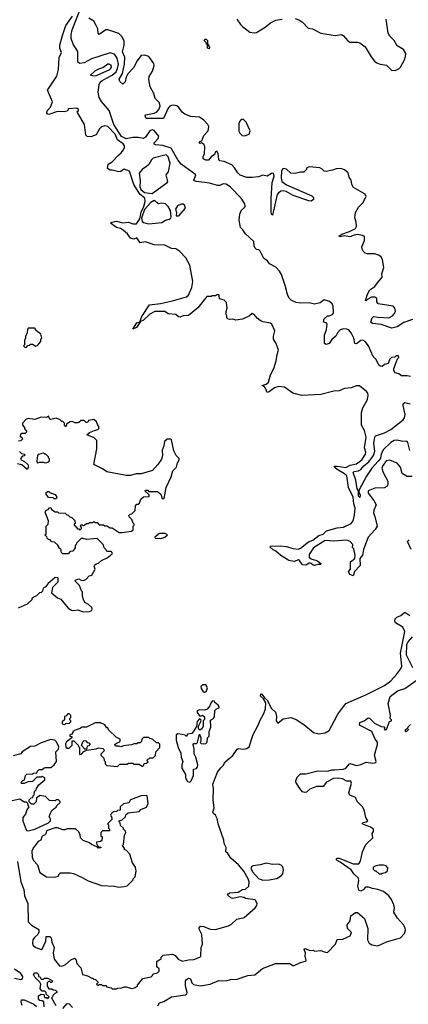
# Model space of a CAD drawing. Extents: x 2386423 to 2568864, y 578392 to 761999.
# Tile 347 of 454: x 2524965 to 2528577, y 653806 to 662970. Entities that reach past the tile are written whole.
import ezdxf

# ---------------------------------------------------------------- set-up
doc = ezdxf.new("R2010")
doc.units = 0

msp = doc.modelspace()

# ---------------------------------------------------------------- linework, layer by layer
at = {"layer": '0CON05XD'}
for points in [[(2525361.7, 662821.7), (2525393.6, 662916.4), (2525455, 663002.5)], [(2528597.7, 659647.7), (2528565, 659656.7), (2528515, 659656.7), (2528490, 659675), (2528455, 659682.5), (2528442.5, 659705), (2528443.3, 659725), (2528457.5, 659765), (2528477.5, 659812.5), (2528490, 659825), (2528485, 659840), (2528465, 659840), (2528451.7, 659828.3), (2528420, 659825), (2528405, 659810), (2528388.8, 659771.2), (2528355, 659760), (2528335, 659743.3), (2528315, 659743.8), (2528302, 659755), (2528276.8, 659806.8), (2528250, 659835), (2528205.7, 659935.7), (2528176.2, 659975), (2528155, 659985.8), (2528135, 659984), (2528095, 659954), (2528080, 659955), (2528071.4, 660005), (2528045.5, 660055.5), (2528025, 660082), (2528005, 660089.2), (2527975, 660094), (2527945, 660084), (2527918.6, 660055), (2527904, 660025), (2527865, 659992), (2527842.5, 659957.5), (2527815, 659948), (2527797.5, 659955), (2527798, 660035), (2527816, 660085), (2527822.5, 660135), (2527815, 660147.5), (2527790, 660155), (2527793.8, 660185), (2527825, 660212.5), (2527845, 660212.5), (2527875, 660230), (2527882.5, 660245), (2527877.5, 660305), (2527870, 660325), (2527845, 660347.5), (2527795, 660362.5), (2527757.5, 660335), (2527705, 660323.8), (2527655, 660334), (2527575, 660331.2), (2527535, 660336.7), (2527488.3, 660358.3), (2527469.5, 660379.5), (2527452.7, 660412.7), (2527431.2, 660495), (2527397.3, 660597.3), (2527380.5, 660630.5), (2527345, 660666.7), (2527287, 660697), (2527267.5, 660725), (2527235, 660747.5), (2527200, 660815), (2527187, 660827), (2527165, 660832.5), (2527153.3, 660845), (2527143.3, 660865), (2527142.5, 660905), (2527065, 660976.7), (2527040, 661015), (2527016.7, 661036.7), (2527005.4, 661104.6), (2527010.3, 661159.7), (2527023.3, 661195), (2527056.4, 661223.6), (2527060, 661235), (2527057.5, 661255), (2527025, 661307.5), (2526925, 661411.2), (2526885, 661440), (2526855, 661442.5), (2526825, 661428), (2526805, 661425.7), (2526729.5, 661449.5), (2526685.5, 661455.5), (2526605, 661463.1), (2526584.1, 661474.1), (2526602.5, 661525), (2526465, 661625.6), (2526435, 661665.7), (2526373.7, 661773.7), (2526295, 661799.5), (2526230, 661805), (2526215, 661812.5), (2526216.2, 661825), (2526252.5, 661865), (2526257.5, 661885), (2526215, 661939.2), (2526195, 661945.7), (2526175, 661935.8), (2526135, 661876.9), (2526115, 661863.2), (2526065, 661872.8), (2526015, 661873.8), (2525955, 661862.1), (2525911.3, 661881.3), (2525840, 661995), (2525795.7, 662125), (2525725, 662207.5), (2525702.5, 662245), (2525694.7, 662295), (2525702.5, 662367.5), (2525712.5, 662387.5), (2525731.5, 662405), (2525825.9, 662454.1), (2525860.6, 662485), (2525874.3, 662515), (2525881.9, 662555), (2525872.2, 662612.2), (2525845, 662647.6), (2525805, 662660), (2525633.1, 662606.9), (2525565, 662567.9), (2525522.5, 662562.5), (2525505.8, 662575), (2525505.4, 662675), (2525461.2, 662741.2), (2525443.8, 662795), (2525443, 662833), (2525452.3, 662875), (2525527.5, 663065)], [(2527312.2, 661455), (2527330, 661515), (2527325, 661542.5), (2527305, 661538), (2527265.5, 661514.5), (2527225, 661522.7), (2527185, 661506.2), (2527125, 661499.6), (2527075, 661500), (2527015, 661522.9), (2526991.4, 661545), (2526962.6, 661592.6), (2526938, 661618), (2526865, 661650.8), (2526825, 661656.2), (2526817.3, 661667.3), (2526810, 661725), (2526796.4, 661746.4), (2526785, 661740), (2526776.7, 661715), (2526745, 661694), (2526718.3, 661661.7), (2526695, 661663.8), (2526670, 661675), (2526670, 661695), (2526682.9, 661725), (2526685, 661787.5), (2526675, 661810), (2526665, 661817.5), (2526655, 661822.5), (2526638.3, 661818.3), (2526632.5, 661825), (2526640, 661835), (2526658.8, 661841.2), (2526676.8, 661893.2), (2526716.7, 661935), (2526723.3, 661975), (2526713.3, 661995), (2526676.7, 662035), (2526635, 662062), (2526555, 662068.5), (2526500.4, 662090.4), (2526475, 662109.5), (2526445, 662153.5), (2526425, 662168), (2526395.3, 662175.3), (2526375, 662172.5), (2526360, 662165), (2526345, 662146.9), (2526301.2, 662048.8), (2526145, 662050), (2526137.5, 662055), (2526130, 662075), (2526137.5, 662085), (2526215, 662101.1), (2526235, 662110.6), (2526256.6, 662133.4), (2526270.5, 662165), (2526263.1, 662195), (2526224.3, 662235), (2526212.1, 662282.1), (2526178.8, 662345), (2526165.6, 662414.4), (2526169.7, 662440.3), (2526199.5, 662490.5), (2526214.3, 662544.3), (2526213.2, 662563.2), (2526165, 662625.8), (2526125, 662641.1), (2526095, 662637.1), (2526053.1, 662585), (2526025.7, 662524.3), (2525971.2, 662465), (2525954.2, 662435.8), (2525945, 662392.5), (2525925, 662370), (2525896.7, 662395), (2525888.8, 662415), (2525920.5, 662469.5), (2525940.5, 662555), (2525941.7, 662621.7), (2525919.3, 662670.7), (2525935.9, 662734.1), (2525935.8, 662774.2), (2525914.2, 662814.2), (2525885, 662840), (2525785, 662876.9), (2525765, 662874.3), (2525702.5, 662832.5), (2525693.8, 662843.8), (2525692, 662885), (2525677, 662917), (2525652.5, 662955), (2525607.5, 662985)], [(2526984.2, 662975), (2527018.6, 662925), (2527035.8, 662905), (2527105, 662853.8), (2527145, 662847.1), (2527165, 662852.1), (2527245, 662901.1), (2527295, 662939.7), (2527345, 662964.7), (2527405, 662973.5)], [(2527525, 662979.7), (2527558.8, 662968.8), (2527589.9, 662949.9), (2527645, 662891.6), (2527685, 662883.3), (2527764.8, 662844.8), (2527897, 662823), (2527955, 662832.1), (2527972.5, 662822.5), (2528015, 662774), (2528035, 662760.3), (2528105, 662761.6), (2528125, 662755.3), (2528177.1, 662717.1), (2528232.8, 662622.8), (2528263.8, 662583.8), (2528285, 662567.4), (2528315, 662555.2), (2528375.2, 662545.2), (2528421.4, 662501.4), (2528455, 662496.1), (2528488.3, 662511.7), (2528505, 662527.8), (2528542.5, 662595), (2528551.9, 662628.1), (2528552.6, 662655), (2528531.4, 662691.4), (2528473.3, 662725), (2528446.1, 662776.1), (2528405, 662816.5), (2528389.4, 662845), (2528371.5, 662975)], [(2528612.6, 658717.4), (2528565, 658718.5), (2528520, 658745), (2528504.3, 658805), (2528475, 658843.8), (2528405, 658870), (2528372.5, 658865), (2528337.5, 658815), (2528332.5, 658795), (2528343.8, 658755), (2528386.7, 658675), (2528386.1, 658643.9), (2528377.5, 658625), (2528355, 658613.3), (2528265, 658610), (2528202.5, 658585), (2528205, 658562.5), (2528257.5, 658495), (2528277.5, 658455), (2528257.5, 658405), (2528253.6, 658376.4), (2528266.7, 658345), (2528287.5, 658255), (2528267.5, 658225), (2528203.3, 658155), (2528160.7, 658039.3), (2528152.5, 657985), (2528127.5, 657955), (2528130.7, 657889.3), (2528076.4, 657833.6), (2528065, 657792.5), (2528032.5, 657805), (2528020, 657835), (2528040, 657855), (2528040, 657925), (2528080, 657955), (2528082.5, 657985), (2528070, 658045), (2528058.3, 658058.3), (2528060, 658085), (2528037.5, 658115), (2528005, 658127.1), (2527885, 658118.1), (2527805, 658121.5), (2527697.1, 658055), (2527655, 657992.5), (2527656.4, 657966.4), (2527675, 657952.5), (2527732.5, 657935), (2527767.5, 657905), (2527765, 657900), (2527735, 657900), (2527705, 657890), (2527691.7, 657891.7), (2527675, 657910), (2527665, 657912.5), (2527655, 657912.5), (2527625, 657893.3), (2527595, 657897.5), (2527566.4, 657936.4), (2527555, 657942.5), (2527515, 657927.5), (2527465, 657936.7), (2527391.7, 657981.7), (2527345, 658022.5), (2527320, 658035), (2527290, 658065), (2527295, 658070), (2527385, 658072.5), (2527445, 658067.5), (2527505, 658047.5), (2527555, 658043.3), (2527575, 658050), (2527650.5, 658109.5), (2527688.6, 658125), (2527745, 658169.5), (2527785, 658183.1), (2527818, 658212), (2527915, 658239.6), (2527975, 658245.4), (2528045, 658280.5), (2528063.6, 658305), (2528078.3, 658358.3), (2528082.3, 658425), (2528070, 658465), (2528064.4, 658525), (2528020, 658615), (2528005, 658723.3), (2527985, 658742.5), (2527916.2, 658785), (2527892.5, 658805), (2527890, 658815), (2527915, 658816), (2527995, 658801.2), (2528036.8, 658823.2), (2528095, 658835.6), (2528144.4, 658875), (2528178.6, 658925), (2528182, 658945), (2528170, 658985), (2528185.6, 659085), (2528168.6, 659145), (2528142.5, 659195), (2528143.1, 659315), (2528153.7, 659356.3), (2528199.2, 659435), (2528204.2, 659475), (2528200, 659495), (2528188.9, 659508.9), (2528123.2, 659563.2), (2528096.8, 659563.2), (2528045, 659543.8), (2527985, 659536.2), (2527933.8, 659516.2), (2527885, 659513.3), (2527763, 659483), (2527587, 659473), (2527505, 659493.3), (2527425, 659550), (2527375, 659556.7), (2527332.5, 659545), (2527282.5, 659505), (2527265, 659500), (2527250.7, 659540.7), (2527235, 659560), (2527220, 659565), (2527255, 659576.7), (2527276.7, 659595), (2527296.7, 659665), (2527325.9, 659724.1), (2527350, 659795), (2527356.7, 659855), (2527370, 659895), (2527350, 659955), (2527322.5, 659995), (2527322.5, 660025), (2527337.5, 660075), (2527310, 660135), (2527297, 660147), (2527225, 660156.7), (2527199.3, 660169.3), (2527170.7, 660190.7), (2527145, 660227.5), (2527125, 660236.7), (2527100, 660215), (2527035, 660182.5), (2526975, 660172.5), (2526945, 660183.3), (2526915, 660180), (2526900, 660185), (2526890, 660195), (2526890, 660215), (2526882.5, 660225), (2526882.5, 660255), (2526892.5, 660285), (2526887, 660337), (2526865, 660360), (2526821.7, 660371.7), (2526820, 660405), (2526815, 660410), (2526795, 660410), (2526785, 660400), (2526755, 660400), (2526745, 660392.5), (2526705, 660392.5), (2526620.9, 660289.1), (2526535, 660217.5), (2526485, 660213.3), (2526455, 660202), (2526440, 660205), (2526415, 660226.7), (2526345, 660232.5), (2526313, 660253), (2526222.5, 660255), (2526175, 660227.8), (2526115, 660172.2), (2526088.3, 660161.7), (2526049.2, 660105), (2526015, 660090), (2526055, 660147.1), (2526081.7, 660158.3), (2526101.2, 660208.8), (2526172.7, 660317.3), (2526275, 660327.5), (2526385, 660353.9), (2526515, 660390.9), (2526535, 660406), (2526565, 660476.7), (2526574.3, 660534.3), (2526545.7, 660685), (2526510, 660755), (2526452.1, 660812.1), (2526416.6, 660836.6), (2526375, 660840.8), (2526315, 660870.8), (2526215, 660875.7), (2526135, 660903.8), (2526085, 660893.3), (2526055, 660940), (2526025, 660927.5), (2525995, 660937.5), (2525967.7, 660977.7), (2525928.8, 661008.8), (2525902.5, 661025), (2525865, 661036.2), (2525807.5, 661075), (2525820, 661085), (2525865.8, 661095.8), (2525925, 661080), (2525975, 661086.2), (2526015, 661070), (2526049.3, 661070.7), (2526082.5, 661115), (2526095, 661180), (2526118.8, 661231.2), (2526130.7, 661279.3), (2526128.8, 661308.8), (2526080, 661345), (2526025, 661436.7), (2525985, 661561.2), (2525935, 661577.5), (2525905, 661557.5), (2525885, 661553.3), (2525825, 661570), (2525805, 661570), (2525780, 661585), (2525787.5, 661625), (2525823.9, 661646.1), (2525885, 661713.3), (2525908.6, 661731.4), (2525930, 661760), (2525939.1, 661780.9), (2525938.1, 661795), (2525925.6, 661815), (2525873, 661853), (2525851.2, 661905), (2525785, 661975.8), (2525755, 661983.3), (2525725, 661972.5), (2525706.4, 661953.6), (2525675, 661897.5), (2525625, 661880), (2525593, 661883), (2525580, 661895), (2525566.2, 661995), (2525502.5, 662105), (2525500, 662115), (2525510, 662125), (2525510, 662135), (2525497, 662147), (2525418.3, 662141.7), (2525405, 662120), (2525378.3, 662111.7), (2525316.4, 662116.4), (2525235, 662087.5), (2525217.5, 662095), (2525219.3, 662120.7), (2525250, 662155), (2525268.8, 662205), (2525224, 662315), (2525311.2, 662445), (2525326, 662505), (2525331.7, 662618.3), (2525352.5, 662665), (2525336.7, 662705), (2525336.4, 662733.6), (2525361.7, 662821.7)], [(2526725, 662700), (2526710, 662705), (2526710, 662740), (2526701.7, 662741.7), (2526698.3, 662758.3), (2526680, 662775), (2526685, 662790), (2526698.3, 662788.3), (2526710, 662775), (2526710, 662740), (2526718.3, 662738.3), (2526720, 662725), (2526730, 662715), (2526725, 662700)], [(2525665, 662448.8), (2525685, 662454.2), (2525801.2, 662505), (2525818.6, 662525), (2525815, 662546.7), (2525797.3, 662557.3), (2525785, 662556), (2525738.3, 662521.7), (2525705, 662513.8), (2525666.7, 662495), (2525622.5, 662455), (2525665, 662448.8)], [(2527055, 661887.5), (2527065, 661892.5), (2527096.4, 661903.6), (2527106.4, 661936.4), (2527070, 662015), (2527045, 662040), (2527025, 662040), (2527010, 662025), (2527002.5, 662005), (2527003, 661933), (2527010, 661915), (2527031.7, 661891.7), (2527055, 661887.5)], [(2526195, 661351.2), (2526335, 661453.3), (2526342.5, 661465), (2526327.5, 661525), (2526347.5, 661555), (2526363.8, 661635), (2526344, 661695), (2526325, 661710.8), (2526205, 661681.2), (2526188.8, 661665), (2526166.4, 661623.6), (2526145, 661602.5), (2526103.6, 661576.4), (2526075, 661540), (2526083.9, 661473.9), (2526080, 661415), (2526090.6, 661390.6), (2526125, 661360), (2526195, 661351.2)], [(2528615, 660178.6), (2528535, 660150.9), (2528475, 660110), (2528425, 660100), (2528325, 660131.8), (2528245, 660142), (2528230, 660155), (2528240, 660195), (2528252.3, 660207.7), (2528295, 660200), (2528395, 660195.8), (2528428.8, 660215), (2528448, 660235), (2528457.1, 660255), (2528451.4, 660285), (2528435, 660302.5), (2528296.4, 660326.4), (2528283.6, 660343.6), (2528283.3, 660375), (2528265, 660388.8), (2528234.1, 660385.9), (2528201.2, 660368.8), (2528185, 660352.5), (2528180, 660355), (2528197.5, 660415), (2528220.8, 660455), (2528264.6, 660485.4), (2528291.7, 660521.7), (2528333.3, 660575), (2528332, 660605), (2528348.2, 660665), (2528338.6, 660735), (2528325, 660763.8), (2528299.8, 660779.8), (2528265, 660790.5), (2528195, 660789.5), (2528175, 660797.5), (2528156.7, 660815), (2528147.3, 660835), (2528146.4, 660855), (2528170.6, 660915), (2528170.6, 660950.6), (2528152.6, 660962.6), (2528105, 660970.9), (2528072.5, 660965), (2528035, 660947.5), (2527985, 660957.5), (2527945, 660950), (2527930, 660955), (2527960, 660975), (2528031.7, 660998.3), (2528085, 661026.2), (2528094.4, 661045.6), (2528091.5, 661085), (2528079.2, 661125), (2528087.5, 661175), (2528115.4, 661225), (2528153.4, 661266.6), (2528185.5, 661325.5), (2528176.9, 661346.9), (2528067.8, 661407.8), (2528052.2, 661435), (2528044.4, 661475), (2528028.9, 661505), (2528019.1, 661545), (2527985, 661573.3), (2527950, 661585), (2527905, 661582.5), (2527871.7, 661568.3), (2527815, 661557.5), (2527795, 661560), (2527775, 661580), (2527755, 661590), (2527655, 661600), (2527631.7, 661588.3), (2527630, 661575), (2527605, 661550), (2527575, 661550), (2527525, 661537.5), (2527485, 661542.5), (2527445, 661577.5), (2527415, 661586.2), (2527399.2, 661565), (2527394.4, 661495), (2527402.9, 661462.9), (2527445, 661431.4), (2527680.3, 661330.3), (2527695.7, 661315), (2527696.9, 661295), (2527675, 661280.6), (2527652.5, 661285), (2527506.2, 661335), (2527441.8, 661371.8), (2527415, 661377.8), (2527395, 661374.5), (2527370.6, 661359.4), (2527358.2, 661341.8), (2527315, 661150), (2527305, 661160), (2527301.2, 661185), (2527301.7, 661301.7), (2527312.2, 661455)], [(2526165, 661070), (2526195, 661073.3), (2526285, 661083.3), (2526320, 661105), (2526355, 661112.5), (2526368.3, 661121.7), (2526372.5, 661135), (2526367.5, 661195), (2526345, 661230), (2526320, 661255), (2526285, 661262.5), (2526255, 661257.5), (2526215, 661286.7), (2526182.3, 661267.7), (2526126.4, 661203.6), (2526098.3, 661121.7), (2526103, 661093), (2526115, 661082.5), (2526165, 661070)], [(2526445, 661143.3), (2526507.5, 661215), (2526497.5, 661245), (2526485, 661252.5), (2526465, 661252.5), (2526433, 661237), (2526412.5, 661205), (2526422.5, 661175), (2526420, 661145), (2526445, 661143.3)], [(2525025, 659920), (2525041.7, 659938.3), (2525055, 659940), (2525065, 659950), (2525085, 659950), (2525115, 659932.5), (2525131.7, 659938.3), (2525160, 659975), (2525160, 659995), (2525170, 660005), (2525161.7, 660041.7), (2525120, 660075), (2525105, 660100), (2525045, 660100), (2525040, 660095), (2525030, 660045), (2525020, 660025), (2525020, 660005), (2525010, 659985), (2525010, 659945), (2525000, 659935), (2525011.7, 659921.7), (2525025, 659920)], [(2528591.7, 658961.7), (2528574.1, 659034.1), (2528565, 659043.8), (2528515, 659045.9), (2528475, 659056.9), (2528445, 659052.1), (2528414.1, 659035.9), (2528344.5, 658965.5), (2528324.8, 658925.2), (2528318.3, 658885), (2528298.2, 658861.8), (2528238, 658795), (2528187.9, 658722.1), (2528118.9, 658595), (2528117.1, 658575), (2528130.9, 658545), (2528125, 658523.8), (2528114.1, 658535), (2528113.3, 658585), (2528101.5, 658605), (2528090, 658685), (2528065, 658756), (2528075, 658764.4), (2528115, 658772), (2528135, 658782.9), (2528165, 658818.9), (2528211.5, 658855), (2528253.3, 658915), (2528265.3, 658955), (2528256.7, 659025), (2528266, 659084), (2528273.1, 659096.9), (2528355.8, 659125), (2528415, 659154.6), (2528528.8, 659245), (2528541.2, 659265), (2528548.8, 659295), (2528528.3, 659378.3), (2528530, 659395), (2528545, 659407.5), (2528595, 659393.3)], [(2524955, 657497.5), (2525037, 657533), (2525080, 657575), (2525080, 657585), (2525095, 657600), (2525125, 657610), (2525151.7, 657638.3), (2525168.3, 657641.7), (2525180, 657655), (2525185, 657680), (2525195, 657690), (2525208.3, 657691.7), (2525227, 657713), (2525230, 657725), (2525295, 657780), (2525318.3, 657778.3), (2525320, 657735), (2525270, 657685), (2525260, 657635), (2525315, 657590), (2525348.3, 657578.3), (2525415, 657492.5), (2525445, 657473.3), (2525465, 657470), (2525505, 657477.5), (2525555, 657457.5), (2525615, 657462.5), (2525635, 657472.5), (2525640, 657485), (2525635, 657500), (2525605, 657527.5), (2525570, 657545), (2525557.5, 657575), (2525550, 657605), (2525550, 657645), (2525540, 657655), (2525520, 657705), (2525485, 657740), (2525480, 657755), (2525515, 657767.5), (2525535, 657752.5), (2525555, 657750), (2525579.3, 657760.7), (2525610, 657795), (2525635, 657800), (2525667.5, 657855), (2525657.5, 657885), (2525662.5, 657895), (2525675, 657906.7), (2525697, 657913), (2525725, 657936.7), (2525778.3, 657961.7), (2525825, 658000), (2525825, 658010), (2525815, 658020), (2525775, 658020), (2525770, 658035), (2525750, 658055), (2525740, 658085), (2525685, 658140), (2525585, 658132.5), (2525555, 658142.5), (2525535, 658140), (2525491.7, 658098.3), (2525490, 658085), (2525480, 658075), (2525480, 658055), (2525460, 658025), (2525435, 658020), (2525415, 658000), (2525365, 658000), (2525350, 658015), (2525350, 658035), (2525330, 658055), (2525330, 658065), (2525318.3, 658078.3), (2525288.3, 658108.3), (2525265, 658110), (2525248.3, 658128.3), (2525231.7, 658131.7), (2525220, 658145), (2525218.3, 658158.3), (2525200, 658175), (2525210, 658185), (2525210, 658255), (2525230, 658275), (2525232.5, 658305), (2525202.5, 658385), (2525210, 658405), (2525228.3, 658411.7), (2525241.7, 658428.3), (2525255, 658430), (2525261.7, 658411.7), (2525295, 658390), (2525315, 658390), (2525325, 658380), (2525388.3, 658378.3), (2525401.7, 658361.7), (2525415, 658360), (2525431.7, 658341.7), (2525448.3, 658338.3), (2525478.3, 658308.3), (2525480, 658280), (2525470, 658275), (2525471.7, 658261.7), (2525480, 658260), (2525501.7, 658231.7), (2525515, 658230), (2525525, 658220), (2525540, 658235), (2525540, 658245), (2525530, 658255), (2525531.7, 658268.3), (2525545, 658270), (2525555, 658260), (2525585, 658280), (2525605, 658280), (2525615, 658290), (2525645, 658290), (2525655, 658300), (2525665, 658290), (2525685, 658290), (2525705, 658270), (2525745, 658270), (2525755, 658260), (2525775, 658260), (2525805, 658240), (2525825, 658240), (2525888.3, 658198.3), (2525915, 658197.5), (2526005, 658210), (2526018.3, 658221.7), (2526020, 658255), (2526030, 658265), (2526030, 658275), (2526020, 658285), (2526008.3, 658318.3), (2525981.7, 658341.7), (2525980, 658355), (2525991.7, 658368.3), (2526008.3, 658371.7), (2526038.3, 658401.7), (2526040, 658445), (2526055, 658460), (2526065, 658460), (2526078.3, 658471.7), (2526091.7, 658508.3), (2526115, 658530), (2526168.3, 658531.7), (2526168.3, 658548.3), (2526131.7, 658581.7), (2526135, 658590), (2526155, 658590), (2526165, 658580), (2526245, 658580), (2526277.5, 658555), (2526290, 658515), (2526295, 658510), (2526307, 658513), (2526326.7, 658615), (2526373.3, 658715), (2526388.3, 658771.7), (2526422.5, 658805), (2526433, 658847), (2526447.5, 658875), (2526447.5, 658885), (2526420, 658915), (2526397.5, 658957.5), (2526375, 659060), (2526366.1, 659066.1), (2526335, 659066.2), (2526310, 659045), (2526303.8, 659005), (2526289.2, 658965), (2526293.3, 658915), (2526281.7, 658878.3), (2526249.3, 658830.7), (2526200, 658775), (2526095, 658742.5), (2526048.3, 658741.7), (2525995, 658727.5), (2525955, 658727.5), (2525775, 658762.5), (2525735, 658790), (2525655, 658830), (2525682.5, 658975), (2525682.5, 659055), (2525657.7, 659077.7), (2525590, 659105), (2525613, 659127), (2525660, 659145), (2525690, 659155), (2525700, 659165), (2525700, 659185), (2525690, 659195), (2525678.3, 659228.3), (2525655, 659250), (2525605, 659240), (2525595, 659220), (2525581.7, 659221.7), (2525565, 659240), (2525535, 659240), (2525515, 659220), (2525505, 659217.5), (2525478.3, 659218.3), (2525455, 659230), (2525435, 659227.5), (2525401.7, 659208.3), (2525395, 659180), (2525381.7, 659191.7), (2525380, 659215), (2525365, 659230), (2525355, 659230), (2525340, 659245), (2525305, 659260), (2525255, 659247.5), (2525242.5, 659255), (2525235, 659280), (2525211.7, 659268.3), (2525165, 659270), (2525105, 659247.5), (2525045, 659256.7), (2525021.7, 659248.3), (2524990, 659215), (2524990, 659195), (2525010, 659175), (2525010, 659165), (2525030, 659135), (2525015, 659120), (2524985, 659120), (2524971.7, 659108.3), (2524970, 659095), (2524988.3, 659078.3), (2524990, 659065), (2524975, 659050), (2524953.6, 659046.4)], [(2524961.7, 658951.7), (2524981.7, 658931.7), (2525010, 658925), (2525008.3, 658911.7), (2524991.7, 658908.3), (2524972.5, 658885), (2524977.5, 658875), (2525008.3, 658858.3), (2525040, 658830), (2525046.7, 658805), (2525035, 658782.5), (2524985, 658826.2), (2524945, 658836)], [(2525131.7, 658841.7), (2525127.5, 658865), (2525133.3, 658915), (2525143.9, 658926.1), (2525185, 658940), (2525195, 658930), (2525205, 658930), (2525230, 658905), (2525230, 658895), (2525240, 658885), (2525240, 658865), (2525228.3, 658851.7), (2525205, 658842.5), (2525185, 658850), (2525145, 658850), (2525131.7, 658841.7)], [(2525305, 658510), (2525285, 658510), (2525275, 658520), (2525231.7, 658521.7), (2525210, 658555), (2525211.7, 658568.3), (2525225, 658580), (2525235, 658580), (2525245, 658570), (2525295, 658550), (2525310, 658525), (2525305, 658510)], [(2526225, 658140), (2526285, 658143.3), (2526315, 658152.5), (2526340, 658175), (2526316.4, 658186.4), (2526263, 658187), (2526220, 658155), (2526225, 658140)], [(2528605, 658040), (2528570, 658115), (2528585, 658130)], [(2525310.8, 654195), (2525333.8, 654165), (2525355, 654160), (2525386.7, 654175), (2525441.2, 654218.8), (2525475, 654236.7), (2525486.7, 654225), (2525496.4, 654186.4), (2525532.5, 654145), (2525550, 654085), (2525595, 654072.5), (2525635, 654050), (2525645, 654050), (2525655, 654040), (2525668.3, 654038.3), (2525690, 654015), (2525690, 654005), (2525680, 653995), (2525695, 653980), (2525705, 653990), (2525725, 653990), (2525735, 653980), (2525765, 653980), (2525775, 653970), (2525815, 653960), (2525825, 653950), (2525865, 653950), (2525873, 653957), (2525915, 653960), (2525935, 653967.5), (2525955, 653967.5), (2526005, 653952.5), (2526031.7, 653958.3), (2526060, 653975), (2526060, 653985), (2526110, 654045), (2526187, 654063), (2526200, 654075), (2526205, 654090), (2526245, 654100), (2526260, 654115), (2526260, 654135), (2526240, 654155), (2526240, 654205), (2526278.3, 654231.7), (2526280, 654245), (2526297.5, 654262.5), (2526385, 654272.5), (2526409.3, 654259.3), (2526437, 654227), (2526477, 654207), (2526535, 654220), (2526585, 654223.3), (2526640, 654245), (2526647.5, 654255), (2526652.5, 654335), (2526662.5, 654365), (2526656.7, 654455), (2526633, 654507), (2526633, 654517), (2526645, 654532.5), (2526675, 654530), (2526735, 654506.7), (2526785, 654503.3), (2526905, 654536.2), (2526935, 654553.3), (2526981.7, 654598.3), (2527050, 654615), (2527153.3, 654705), (2527170, 654725), (2527173.3, 654745), (2527155, 654777.5), (2527065, 654792.5), (2527051.7, 654801.7), (2527015, 654807.5), (2526945, 654790), (2526926.4, 654796.4), (2526897.5, 654825), (2526902.5, 654835), (2526917.7, 654842.3), (2526995, 654848.8), (2527035, 654874), (2527065, 654877.5), (2527093.6, 654906.4), (2527098.5, 654945), (2527089.1, 654975), (2527046.8, 655046.8), (2526999.2, 655105), (2526926.1, 655166.1), (2526899.3, 655209.3), (2526880, 655225), (2526882.5, 655265), (2526864.3, 655304.3), (2526862.5, 655335), (2526810, 655485), (2526800, 655535), (2526785, 655567.5), (2526765, 655582.5), (2526758.8, 655595), (2526773.8, 655635), (2526763.3, 655705), (2526766, 655815), (2526760.8, 655855), (2526805, 655967.5), (2526834.1, 656005.9), (2526855, 656027.5), (2526875, 656062.5), (2526945, 656122.5), (2526985, 656180), (2526995, 656186.7), (2527045, 656180), (2527075, 656187.5), (2527097, 656203), (2527134.1, 656315.9), (2527181.2, 656405), (2527198.8, 656451.2), (2527235, 656512.5), (2527248.6, 656555), (2527251.5, 656611.5), (2527230, 656650), (2527203.3, 656675), (2527205, 656696.2), (2527215, 656694), (2527239.2, 656659.2), (2527267.1, 656635), (2527302.1, 656562.1), (2527341.2, 656525), (2527353.3, 656485), (2527350, 656445), (2527363, 656423), (2527415, 656462.5), (2527485, 656476.7), (2527536.1, 656456.1), (2527605, 656410), (2527695, 656336.2), (2527745, 656324), (2527805, 656333.8), (2527840, 656355), (2527892.4, 656447.6), (2527923.4, 656506.6), (2527995, 656605.7), (2528183.6, 656686.4), (2528355, 656771.9), (2528414.2, 656815.8), (2528465.8, 656874.2), (2528503.8, 656925), (2528515.9, 656954.1), (2528503.1, 657075), (2528544.3, 657275), (2528525, 657317.1), (2528458.9, 657355), (2528453, 657373), (2528456.4, 657393.6), (2528470.6, 657409.4), (2528508, 657425), (2528545, 657456.7), (2528590, 657425)], [(2528618.2, 656938.2), (2528561.8, 657055), (2528563.5, 657155), (2528575, 657178.2), (2528614.6, 657225)], [(2526685, 656710), (2526702.5, 656725), (2526711.7, 656751.7), (2526695, 656780), (2526665, 656780), (2526650, 656765), (2526652.5, 656745), (2526670, 656715), (2526685, 656710)], [(2528215, 656470), (2528263, 656423), (2528325, 656392.5), (2528348.3, 656388.3), (2528360, 656375), (2528352.5, 656367.5), (2528355, 656360), (2528375, 656362.5), (2528401.7, 656438.3), (2528420, 656445), (2528420, 656455), (2528410, 656465), (2528412.5, 656495), (2528389.5, 656605), (2528409.6, 656670.4), (2528476, 656725), (2528543.8, 656746.2), (2528658.6, 656825)], [(2526545, 655872.5), (2526560, 655885), (2526580, 655935), (2526580, 655995), (2526608.3, 656001.7), (2526617.5, 656015), (2526620, 656035), (2526602.5, 656105), (2526587, 656137), (2526586.7, 656185), (2526577.5, 656225), (2526585, 656232.5), (2526607, 656233), (2526618.3, 656241.7), (2526635, 656320), (2526647.5, 656285), (2526647.5, 656255), (2526641.7, 656241.7), (2526653, 656233), (2526675, 656230), (2526695, 656233.3), (2526707.5, 656245), (2526710, 656285), (2526727, 656303), (2526727.5, 656345), (2526740, 656385), (2526738.3, 656451.7), (2526765, 656467.5), (2526777, 656483), (2526778.3, 656541.7), (2526793, 656557), (2526817.5, 656565), (2526820, 656575), (2526809.3, 656589.3), (2526780, 656615), (2526776.4, 656626.4), (2526758.3, 656631.7), (2526743.9, 656616.1), (2526732.5, 656585), (2526706.1, 656553.9), (2526685, 656542.5), (2526635, 656548), (2526615, 656537.5), (2526615, 656522.5), (2526635, 656492.5), (2526645, 656487.5), (2526665, 656497.5), (2526683, 656483), (2526681.7, 656458.3), (2526670, 656445), (2526669.3, 656390.7), (2526659.3, 656370.7), (2526645, 656360), (2526631.7, 656361.7), (2526627.5, 656375), (2526627.5, 656395), (2526652.5, 656445), (2526650, 656455), (2526635, 656462.5), (2526615, 656437.5), (2526607, 656393), (2526578.8, 656341.2), (2526565, 656327.5), (2526525, 656320), (2526515, 656300), (2526501.7, 656311.7), (2526475, 656316.7), (2526435, 656322.5), (2526420, 656315), (2526420, 656265), (2526437.5, 656195), (2526462.5, 656145), (2526466.7, 656105), (2526482.5, 656065), (2526472.5, 656035), (2526473.3, 656005), (2526507.5, 655945), (2526507.5, 655915), (2526525, 655880), (2526545, 655872.5)], [(2525385, 656410), (2525395, 656420), (2525427, 656423), (2525440, 656435), (2525440, 656445), (2525430, 656455), (2525430, 656465), (2525440, 656475), (2525440, 656495), (2525425, 656510), (2525411.7, 656508.3), (2525398.3, 656491.7), (2525380, 656485), (2525380, 656455), (2525360, 656435), (2525360, 656415), (2525385, 656410)], [(2526105, 656020), (2526118.3, 656031.7), (2526121.7, 656048.3), (2526145, 656050), (2526158.3, 656061.7), (2526150, 656075), (2526151.7, 656088.3), (2526165, 656090), (2526175, 656100), (2526205, 656100), (2526228.3, 656121.7), (2526230, 656155), (2526267.5, 656195), (2526268.3, 656228.3), (2526255, 656240), (2526235, 656240), (2526200, 656275), (2526175, 656280), (2526165, 656290), (2526115, 656290), (2526100, 656275), (2526098.3, 656251.7), (2526085, 656240), (2526065, 656240), (2526055, 656230), (2526028.3, 656231.7), (2526005, 656220), (2525928.3, 656211.7), (2525905, 656202.5), (2525885, 656210), (2525855, 656210), (2525850, 656225), (2525863.3, 656236.7), (2525890, 656245), (2525900, 656255), (2525900, 656275), (2525861.7, 656291.7), (2525791.7, 656361.7), (2525785, 656380), (2525775, 656380), (2525756.4, 656406.4), (2525717, 656427), (2525665, 656426.7), (2525585, 656386.7), (2525543, 656387), (2525527, 656373), (2525481.7, 656358.3), (2525460, 656345), (2525460, 656335), (2525448.3, 656321.7), (2525430, 656315), (2525431.7, 656301.7), (2525448.3, 656298.3), (2525450, 656285), (2525400.7, 656249.3), (2525390.7, 656229.3), (2525395, 656200), (2525405, 656190), (2525425, 656190), (2525451.7, 656218.3), (2525451.7, 656258.3), (2525468.3, 656258.3), (2525508.3, 656218.3), (2525510, 656205), (2525520, 656195), (2525520, 656135), (2525525, 656130), (2525540, 656135), (2525561.7, 656158.3), (2525585, 656170), (2525675, 656182.5), (2525697, 656193), (2525737, 656187), (2525748.3, 656178.3), (2525750, 656165), (2525720, 656135), (2525720, 656125), (2525748.3, 656098.3), (2525750, 656075), (2525760, 656065), (2525760, 656045), (2525775, 656030), (2525875, 656020), (2525895, 656040), (2525965, 656040), (2525975, 656050), (2526015, 656050), (2526025, 656040), (2526075, 656040), (2526105, 656020)], [(2526247.3, 653792.7), (2526265, 653821.2), (2526305, 653831.9), (2526374.7, 653875.3), (2526505, 653894), (2526518.8, 653905), (2526521.2, 653915), (2526505.8, 653975), (2526506, 654025), (2526515, 654038), (2526535, 654048), (2526552.3, 654042.3), (2526565.8, 654005.8), (2526581.7, 653991.7), (2526645, 653978), (2526735, 653994.4), (2526815, 654027.1), (2526885, 654024.2), (2526925, 654037.1), (2526985, 654039.2), (2527083.9, 654073.9), (2527149.5, 654080.5), (2527221.7, 654138.3), (2527343.6, 654186.4), (2527475, 654186.7), (2527505, 654167.5), (2527515, 654167.5), (2527573.6, 654196.4), (2527622, 654208), (2527628.8, 654215), (2527617.1, 654255), (2527620, 654285), (2527610, 654315), (2527615, 654326.7), (2527665, 654307.5), (2527695, 654310), (2527705, 654300), (2527765, 654307.5), (2527795, 654293.8), (2527825, 654288.8), (2527900, 654365), (2527915, 654410), (2527967, 654413), (2528037.5, 654445), (2528050, 654475), (2528011.7, 654511.7), (2528010, 654545), (2528037, 654583), (2528041.7, 654628.3), (2528085, 654660), (2528105, 654660), (2528170, 654605), (2528201.7, 654511.7), (2528197.5, 654405), (2528212.5, 654375), (2528238.3, 654358.3), (2528295, 654351.2), (2528375, 654387.1), (2528505, 654423.8), (2528542.5, 654465), (2528550, 654495), (2528547.5, 654515), (2528532.5, 654545), (2528476.4, 654606.4), (2528442.5, 654665), (2528447.5, 654705), (2528441.7, 654731.7), (2528420.7, 654780.7), (2528395.9, 654815.9), (2528345, 654856.2), (2528295, 654876.2), (2528243.6, 654883.6), (2528206.4, 654896.4), (2528180, 654895), (2528158.3, 654871.7), (2528135, 654860), (2528117, 654867), (2528106.7, 654905), (2528116.4, 654956.4), (2528115, 654980), (2528071.7, 655021.7), (2528045, 655057.5), (2527945, 655130), (2527915, 655143.3), (2527907.5, 655155), (2527913, 655167), (2527935, 655167.5), (2528065, 655114.2), (2528117, 655113), (2528131.7, 655138.3), (2528152.5, 655225), (2528183.3, 655295), (2528247.5, 655355), (2528242.5, 655395), (2528252.5, 655415), (2528252.5, 655435), (2528224.2, 655454.2), (2528147.5, 655485), (2528155, 655498.8), (2528186.4, 655503.6), (2528200, 655515), (2528182.5, 655545), (2528166.4, 655616.4), (2528152.5, 655645), (2528102.5, 655695), (2528085, 655730), (2528035, 655752.5), (2528023, 655773), (2528048.8, 655865), (2528041.7, 655881.7), (2528005, 655882.9), (2527965, 655905.6), (2527925, 655912), (2527880.7, 655909.3), (2527817.5, 655875), (2527787, 655833), (2527725, 655832.5), (2527663, 655807), (2527630.7, 655779.3), (2527615, 655776.2), (2527594.2, 655784.2), (2527567.5, 655815), (2527533, 655873), (2527533, 655887), (2527545, 655920), (2527575, 655950), (2527625, 655950), (2527735, 655980), (2527825, 655975.8), (2527865, 655989.4), (2527895, 655987.1), (2527975, 655996), (2527997.5, 656005), (2528035, 656046.7), (2528095, 656027.5), (2528135, 656036.7), (2528185, 656060), (2528245, 656050), (2528273.9, 656056.1), (2528277.5, 656065), (2528261.8, 656125), (2528291.2, 656225), (2528290.5, 656245), (2528270, 656275), (2528238.8, 656345), (2528122.5, 656405), (2528125, 656427.5), (2528165.9, 656444.1), (2528205, 656472.5), (2528215, 656470)], [(2528582.5, 656367.5), (2528557, 656343), (2528550, 656345), (2528552.5, 656365), (2528568.3, 656371.7), (2528575, 656387.5), (2528598.3, 656411.7)], [(2525035, 655420), (2525055, 655423.3), (2525105, 655436), (2525232.5, 655495), (2525252.5, 655515), (2525251.7, 655531.7), (2525240, 655555), (2525250, 655585), (2525265, 655610), (2525285, 655630), (2525305, 655640), (2525310, 655655), (2525340, 655685), (2525340, 655695), (2525325, 655710), (2525305, 655710), (2525295, 655700), (2525243, 655703), (2525205, 655740), (2525155, 655750), (2525121.7, 655728.3), (2525118.3, 655691.7), (2525095, 655670), (2525075, 655670), (2525051.7, 655691.7), (2525051.7, 655708.3), (2525071.7, 655728.3), (2525088.3, 655731.7), (2525090, 655745), (2525100, 655755), (2525101.7, 655788.3), (2525118.3, 655801.7), (2525120, 655815), (2525141.7, 655848.3), (2525200, 655895), (2525200, 655915), (2525175, 655927.5), (2525165, 655920), (2525125, 655920), (2525085, 655880), (2525043, 655877), (2525005, 655860), (2524981.7, 655861.7), (2524980, 655875), (2524995, 655890), (2525010, 655895), (2525020, 655935), (2525031.7, 655948.3), (2525085, 655950), (2525093, 655957), (2525125, 655960), (2525130, 655975), (2525145, 655990), (2525175, 655990), (2525193, 656007), (2525205, 656010), (2525255, 656010), (2525286.4, 656033.6), (2525307.5, 656065), (2525300, 656155), (2525325, 656180), (2525328.8, 656205), (2525305, 656252.5), (2525292.5, 656265), (2525255, 656270), (2525165, 656240), (2525105, 656207.5), (2525065, 656206.7), (2524987.5, 656155), (2524975, 656137.5), (2524905, 656120)], [(2525585, 656180), (2525571.7, 656181.7), (2525540, 656215), (2525551.7, 656248.3), (2525565, 656260), (2525578.3, 656258.3), (2525591.7, 656241.7), (2525608.3, 656238.3), (2525620, 656225), (2525608.3, 656211.7), (2525591.7, 656208.3), (2525585, 656180)], [(2525887, 654897), (2525935, 654902.5), (2525965, 654910), (2526020, 654965), (2526020, 654975), (2526037, 654993), (2526047.5, 655045), (2526041.7, 655081.7), (2526013, 655123), (2525990, 655205), (2525955, 655240), (2525940, 655245), (2525940, 655255), (2525920, 655285), (2525930, 655295), (2525938.3, 655381.7), (2525950, 655405), (2525947, 655417), (2525930, 655435), (2525930, 655445), (2525901.7, 655471.7), (2525900, 655495), (2525890, 655505), (2525890, 655515), (2525918.3, 655521.7), (2525948.3, 655551.7), (2525951.7, 655568.3), (2525973, 655587), (2526075, 655600), (2526091.7, 655618.3), (2526145, 655640), (2526157.5, 655675), (2526150, 655745), (2526145, 655750), (2526095, 655747.5), (2525995, 655710), (2525978.3, 655681.7), (2525928.3, 655671.7), (2525900, 655645), (2525898.3, 655611.7), (2525875, 655610), (2525865, 655600), (2525833, 655597), (2525815, 655580), (2525810, 655565), (2525820, 655545), (2525820, 655525), (2525780, 655485), (2525790, 655475), (2525790, 655445), (2525800, 655435), (2525798.3, 655421.7), (2525735, 655420), (2525720, 655405), (2525720, 655375), (2525730, 655365), (2525728.3, 655331.7), (2525717, 655323), (2525680, 655315), (2525681.7, 655291.7), (2525701.7, 655271.7), (2525718.3, 655268.3), (2525718.3, 655261.7), (2525695, 655260), (2525688.3, 655268.3), (2525633, 655293), (2525615, 655310), (2525555, 655330), (2525530, 655355), (2525527.5, 655385), (2525515, 655410), (2525485, 655440), (2525405, 655440), (2525385, 655430), (2525365, 655430), (2525315, 655447.5), (2525295, 655447.5), (2525215, 655420), (2525208.3, 655391.7), (2525195, 655380), (2525181.7, 655378.3), (2525170, 655365), (2525160, 655335), (2525135, 655322.5), (2525095, 655270), (2525077.5, 655235), (2525080, 655175), (2525093.3, 655143.3), (2525130, 655105), (2525151.7, 655031.7), (2525213, 654993), (2525285, 654990), (2525325, 655000), (2525330, 655015), (2525345, 655030), (2525435, 655030), (2525465, 655022.5), (2525545, 654986.7), (2525600, 654955), (2525725, 654913.3), (2525845, 654906.7), (2525887, 654897)], [(2524895.9, 655704.1), (2524967, 655717), (2525005, 655690), (2525025, 655690), (2525038.3, 655678.3), (2525040, 655655), (2525050, 655645), (2525030, 655615), (2525017.5, 655575), (2524992.5, 655545), (2524992.5, 655515), (2525025, 655430), (2525035, 655420)], [(2524943.1, 655135), (2524974.4, 654945), (2525003.6, 654875), (2525009.2, 654815), (2525040.6, 654745), (2525042.9, 654575), (2525075, 654542.5), (2525141.7, 654501.7), (2525141.7, 654478.3), (2525133.3, 654455), (2525101.1, 654428.9), (2525087.1, 654405), (2525084.4, 654375), (2525091.4, 654355), (2525115, 654335.7), (2525165, 654316.2), (2525176, 654325), (2525207.5, 654395), (2525211.7, 654438.3), (2525245, 654437.5), (2525257.5, 654425), (2525263.3, 654385), (2525286, 654335), (2525275.8, 654285), (2525285.9, 654225.9), (2525310.8, 654195)], [(2527225, 654962), (2527285, 654964.3), (2527355, 654976), (2527398.8, 655005), (2527412, 655025), (2527417.1, 655055), (2527410.8, 655085), (2527395, 655102.5), (2527371.1, 655111.1), (2527315, 655108.9), (2527255, 655120), (2527200, 655105), (2527133.9, 655096.1), (2527116.4, 655083.6), (2527116.2, 655065), (2527132.9, 655035), (2527185, 654976), (2527225, 654962)], [(2528325, 655020), (2528333, 655027), (2528365, 655033.3), (2528385, 655050), (2528387.5, 655075), (2528370, 655095), (2528345, 655102.5), (2528305, 655100), (2528268.3, 655091.7), (2528251.7, 655078.3), (2528250, 655065), (2528265, 655050), (2528275, 655050), (2528305, 655020), (2528325, 655020)], [(2524915, 654049.5), (2524974, 654036), (2524991.2, 654045), (2524994.2, 654065), (2524975, 654094), (2524915, 654132.9)], [(2525191.7, 653781.7), (2525188.3, 653828.3), (2525175, 653840), (2525153, 653843), (2525138.3, 653858.3), (2525140, 653885), (2525165, 653900), (2525188.3, 653898.3), (2525195, 653870), (2525215, 653870), (2525225, 653860), (2525240, 653875), (2525211.7, 653901.7), (2525210, 653915), (2525198.3, 653928.3), (2525175, 653930), (2525155, 653950), (2525162.5, 653995), (2525153, 654013), (2525105, 654060), (2525093.3, 654085), (2525105, 654100), (2525125, 654100), (2525140, 654085), (2525140, 654065), (2525155, 654060), (2525165, 654040), (2525185, 654040), (2525195, 654050), (2525225, 654050), (2525270, 654025), (2525265, 654010), (2525255, 654010), (2525245, 654020), (2525231.7, 654018.3), (2525220, 654005), (2525220, 653975), (2525235, 653950), (2525265, 653950), (2525275, 653940), (2525297, 653937), (2525310, 653925), (2525310, 653915), (2525291.7, 653908.3), (2525271.7, 653888.3), (2525270, 653875), (2525260, 653865), (2525300, 653795)], [(2524987.5, 653795), (2524980, 653825), (2524981.7, 653848.3), (2525007, 653847), (2525096.7, 653806.7), (2525120, 653785)], [(2525365, 653767.5), (2525405, 653812.5), (2525425, 653810), (2525456.4, 653775)]]:
    msp.add_lwpolyline(points, dxfattribs=at)

doc.saveas('drawing.dxf')
